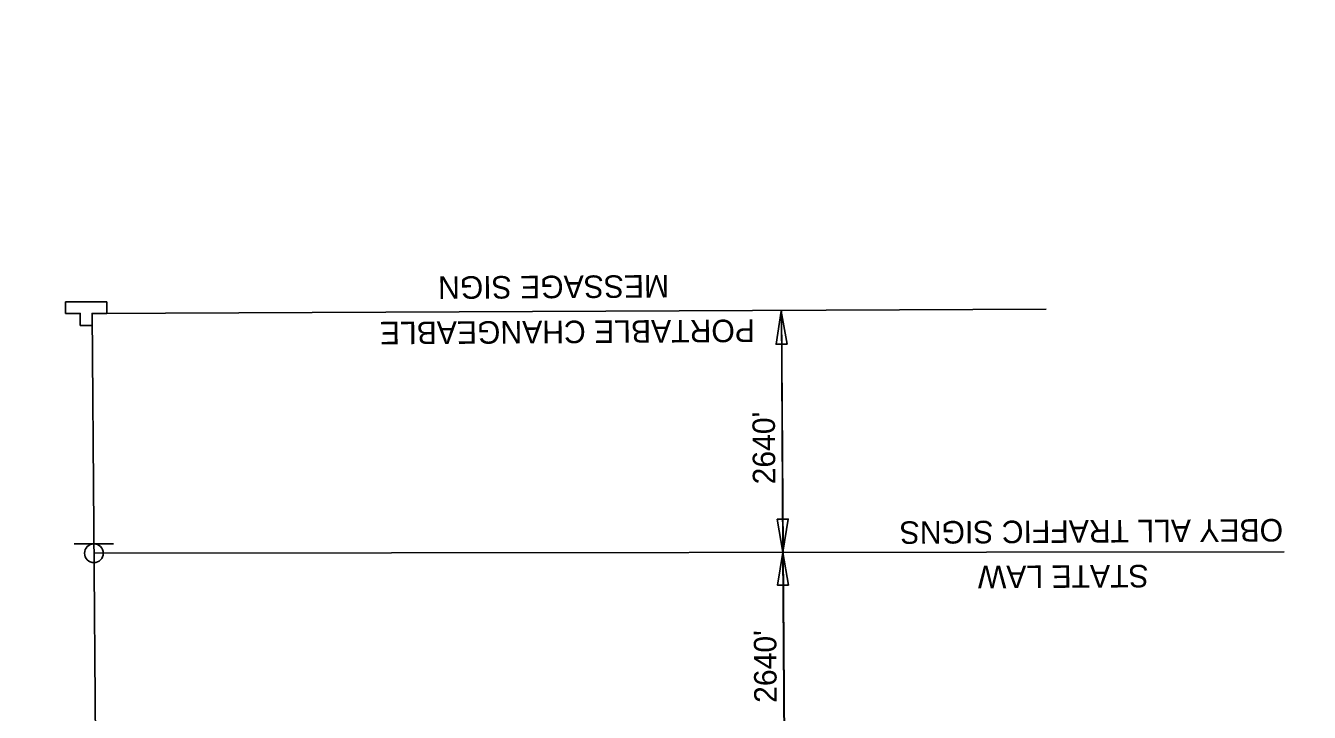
# Model space of a CAD drawing. Extents: x 2135767 to 2151731, y 141839 to 175894.
# Drawn here: x 2140585.2 to 2140927, y 170907.6 to 171090.5 of the extents above; entities that cross this region are included whole.
import ezdxf

# ---------------------------------------------------------------- set-up
doc = ezdxf.new("R2010")
doc.units = 0
for name, color, linetype in [('Default', 7, 'Continuous'), ('PR_Dimensions', 7, 'Continuous'), ('PR_Dimensions_Phase', 7, 'Continuous'), ('PR_Phasing_Detour_1', 7, 'Continuous'), ('PR_Traffic_Control_Devices_Temp', 7, 'Continuous')]:
    doc.layers.add(name, color=color, linetype=linetype)

# ---------------------------------------------------------------- blocks, each defined once
blk = doc.blocks.new('PR-TCSIGN_rev')
at = {"layer": 'Default'}
blk.add_lwpolyline([(-5.47, 0), (-1.58, 0), (-1.58, -3.22), (1.58, -3.22), (1.58, 0), (5.47, 0), (5.47, 3.06), (-5.47, 3.06)], close=True, dxfattribs=at)
blk.add_lwpolyline([(1.58, 0), (5.47, 0), (5.47, 3.06), (-5.47, 3.06), (-5.47, 0), (-1.58, 0), (-1.58, -3.22), (1.58, -3.22), (1.58, 0)], dxfattribs=at)
blk = doc.blocks.new('PR-TCSIGN')
at = {"layer": 'Default'}
blk.add_line((17.8, 8.5), (-17.8, 8.5), dxfattribs=at)
blk.add_circle((0, 0), 8.47, dxfattribs=at)
blk = doc.blocks.new('Arrowhd')
at = {"layer": 'Default'}
blk.add_lwpolyline([(0.318, -0.053), (0.318, 0.053), (0, 0)], close=True, dxfattribs=at)

msp = doc.modelspace()

# ---------------------------------------------------------------- linework, layer by layer
at = {"layer": 'PR_Dimensions'}
for p, q in [((2140786.83, 170950.32), (2140786.42, 171014.57)), ((2140787.18, 170895.32), (2140786.83, 170950.32))]:
    msp.add_line(p, q, dxfattribs=at)
at = {"layer": 'PR_Dimensions_Phase'}
for p, q in [((2140602.86, 171013.91), (2140856.98, 171015.02)), ((2140603.34, 170950), (2140920.3, 170950.42))]:
    msp.add_line(p, q, dxfattribs=at)
at = {"layer": 'PR_Phasing_Detour_1'}
msp.add_circle((2140069.54, 171591.41), 4302.23, dxfattribs=at)
at = {"layer": 'PR_Traffic_Control_Devices_Temp'}
for p, q in [((2140607.23, 170431.76), (2140602.86, 171013.91)), ((2140790.79, 170432.42), (2140786.42, 171014.57))]:
    msp.add_line(p, q, dxfattribs=at)

# ---------------------------------------------------------------- block references
at = {"layer": 'PR_Dimensions', "xscale": 27.55900000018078, "yscale": -27.559000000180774}
for p, rotation in [((2140786.41, 171014.47), -89.63498268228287), ((2140786.83, 170950.32), 90.36501731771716), ((2140786.83, 170950.32), 90.36501731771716), ((2140786.82, 170950.23), -89.63498268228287)]:
    msp.add_blockref('Arrowhd', p, dxfattribs=dict(at, rotation=rotation))
at = {"layer": 'PR_Traffic_Control_Devices_Temp', "yscale": -1, "rotation": -180}
msp.add_blockref('PR-TCSIGN_rev', (2140601.28, 171013.91), dxfattribs=at)
at = {"layer": 'PR_Traffic_Control_Devices_Temp', "xscale": 0.2952750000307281, "yscale": -0.2952750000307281, "rotation": -179.6349826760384}
msp.add_blockref('PR-TCSIGN', (2140603.34, 170950), dxfattribs=at)

# ---------------------------------------------------------------- texts
at = {"layer": 'Default'}
for s, rotation, p in [('MESSAGE SIGN', 180.365, (2140756.5, 171024.14)), ('PORTABLE CHANGEABLE', 180.365, (2140779.34, 171012.28)), ("2640'", 90.365, (2140784.82, 170968.36)), ('OBEY ALL TRAFFIC SIGNS', 180.365, (2140920.01, 170959.15)), ('STATE LAW', 180.365, (2140884.21, 170946.93)), ("2640'", 90.365, (2140785.19, 170910.16))]:
    msp.add_text(s, height=6, rotation=rotation, dxfattribs=at).set_placement(p)

doc.saveas('drawing.dxf')
